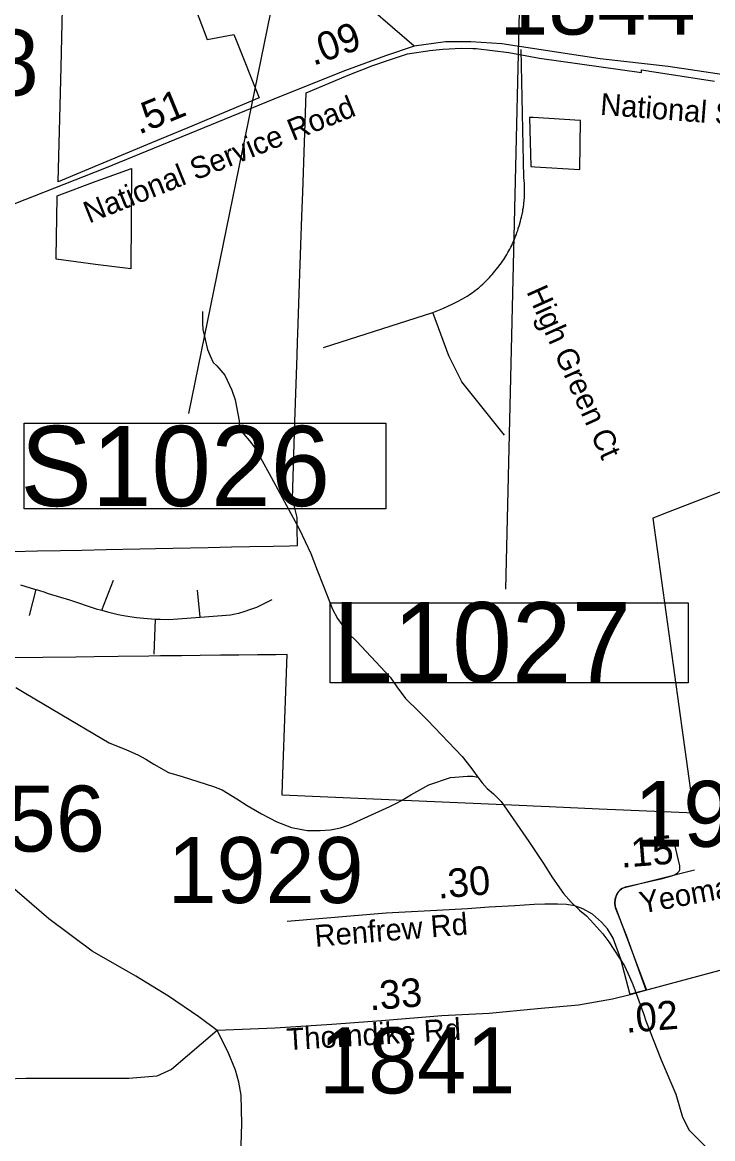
# Model space of a CAD drawing. Extents: x 1662474 to 1856135, y 779280 to 917889.
# Drawn here: x 1707768 to 1710783, y 846485 to 851360 of the extents above; entities that cross this region are included whole.
import ezdxf

# ---------------------------------------------------------------- set-up
doc = ezdxf.new("R2010")
doc.units = 0
for name, color, linetype in [('Cogo Default Point CELL', 7, 'Continuous'), ('Default', 7, 'Continuous'), ('Exist Boundary Political City Limit New', 7, 'Continuous'), ('Exist Hydrographic Misc Water Feature', 7, 'Continuous'), ('Exist Road Non-System Type 51', 7, 'Continuous'), ('Exist Road Non-System Type 51 Label', 7, 'Continuous'), ('Exist Road Primary Interstate Structure Cantilever Sign Number Label', 7, 'Continuous'), ('Exist Road Primary Interstate Structure Ovrhead Sign CELL', 7, 'Continuous'), ('Exist Road Secondary Mileage Tenths English Label', 7, 'Continuous'), ('Exist Road Secondary Type 51 Attributed', 7, 'Continuous'), ('Exist Road Secondary Type 51 Label', 7, 'Continuous'), ('Map Preparation Boundary City Limit Buffer Line', 7, 'Continuous')]:
    doc.layers.add(name, color=color, linetype=linetype)

msp = doc.modelspace()

# ---------------------------------------------------------------- linework, layer by layer
at = {"layer": 'Default'}
msp.add_lwpolyline([(1709999.4, 850943.7), (1709983.9, 850944.7), (1709989.6, 850730.1), (1710007, 850728.6), (1710203.6, 850716.5), (1710206.4, 850931.1), (1710204.1, 850931.2), (1709999.4, 850943.7)], dxfattribs=at)
at = {"layer": 'Exist Boundary Political City Limit New'}
for points in [[(1707999, 851613.4), (1708023.9, 851612.1), (1708024.6, 851612.1), (1708461.2, 851589.1), (1708462.4, 851586.1), (1708575.9, 851284.4), (1708692.4, 851306.4), (1708702.4, 851281.4), (1708802.6, 851030.4), (1708491.1, 850898.9), (1708332.6, 850832.7), (1707925.6, 850663), (1707934.9, 851051.4), (1707937.6, 851164.8), (1707948.2, 851612.2), (1707948.4, 851616.1), (1707988.1, 851614), (1707999, 851613.4)], [(1708968.9, 849904.2), (1708970.9, 849964.4), (1708972.1, 849999.4), (1708979.6, 850219.5), (1708989.8, 850511.1), (1708993.2, 850617.4), (1709007.8, 851052), (1709180.6, 851125), (1709234.9, 851146.1), (1709255.6, 851154.2), (1709294.2, 851169.2), (1709367.8, 851193.9), (1709446.4, 851220.1), (1709450.8, 851221.6), (1709479.9, 851226.2), (1709519.6, 851232.6), (1709539.1, 851235.6), (1709547.1, 851236.5), (1709605.6, 851242.8), (1709686.9, 851246.5), (1709736.1, 851245.4), (1709751.2, 851245), (1709821.6, 851236.4), (1709893.4, 851227.6), (1710026.5, 851203.7), (1710472, 851140.2), (1710472.1, 851151.4), (1710502.2, 851147.3), (1710509.6, 851146.2), (1710790.9, 851102.8)], [(1708245.8, 850721.6), (1708242.9, 850282.9), (1708087.5, 850302.3), (1707916.1, 850325.9), (1707916.4, 850332.9), (1707920.9, 850595.9), (1707921.1, 850601.6), (1708091.4, 850666.1), (1708245.8, 850721.6)], [(1707728.1, 849049.2), (1707834.4, 849051.4), (1707934.6, 849053.4), (1708028.9, 849055.4), (1708133.9, 849057.6), (1708282.2, 849060.6), (1708349.6, 849062), (1708425.4, 849063.6), (1708580.2, 849066.8), (1708682, 849068.9), (1708762.5, 849070.6), (1708863.6, 849072.6), (1708935.9, 849074.1), (1708969.8, 849074.9), (1708969.4, 849150.7), (1708969.1, 849197.4), (1708947.8, 849278.3), (1708958.9, 849614.7), (1708968.9, 849904.2)], [(1710970.5, 849367.5), (1710569.4, 849212.9), (1710538.5, 849201.1), (1710521.5, 849194.4), (1710691.9, 847964), (1710701, 847934.4), (1710703.9, 847906.1), (1710601.4, 847910.5), (1710496.5, 847915.1), (1710393.8, 847919.6), (1710288.1, 847924.2), (1710068.9, 847933.9), (1710000, 847936.9), (1709972.4, 847938.2), (1709468.1, 847960.4), (1708903.5, 847985.1), (1708905.2, 848035.4), (1708924.4, 848599.1), (1708875.4, 848598.6), (1708794.9, 848597.6), (1708714.4, 848596.7), (1708633.8, 848595.8), (1708545.8, 848594.8), (1708463.4, 848593.8), (1708371.4, 848592.8), (1708321.6, 848592.2), (1708186.4, 848590.6), (1708082.2, 848589.4), (1708002.6, 848588.4), (1707858.1, 848586.8), (1707726.4, 848585.2)]]:
    msp.add_lwpolyline(points, dxfattribs=at)
at = {"layer": 'Exist Hydrographic Misc Water Feature'}
for points in [[(1708555.7, 850096.4), (1708555.3, 850046.4), (1708557.1, 850018.4), (1708567.1, 849974), (1708576.8, 849930.3), (1708588.7, 849903.8), (1708602.6, 849873.9), (1708618.4, 849859.6), (1708652.4, 849819.5), (1708683.8, 849753.3), (1708697.9, 849711.1), (1708715.3, 849618.9), (1708717.3, 849586.8), (1708735.1, 849561), (1708760.9, 849532.6), (1708784.8, 849500.9), (1708846.3, 849388.9), (1708979.2, 849145.7), (1709028.7, 849039.7), (1709056.5, 848967.7), (1709084, 848897.4), (1709123.5, 848797.3), (1709145.2, 848756.7), (1709191.1, 848692.5), (1709228.8, 848656.5), (1709270.7, 848612.1), (1709374.3, 848500), (1709404, 848457.6), (1709441.8, 848407.6), (1709499.5, 848350.7), (1709537.5, 848312.9), (1709629.1, 848216.7), (1709688.7, 848153.9), (1709726.6, 848105.6), (1709757.4, 848063.9)], [(1707740.5, 848455.3), (1707784.2, 848429), (1708011.6, 848293.9), (1708147.4, 848213.2), (1708223.6, 848183), (1708273.3, 848160.6), (1708307.5, 848142.6), (1708343.3, 848119.8), (1708407.2, 848084), (1708467.1, 848067.2), (1708602.8, 848022.6), (1708641, 848008.6), (1708704.8, 847968.8), (1708750.7, 847939.9), (1708812.6, 847904.3), (1708880.5, 847869.2), (1708944.4, 847843.3), (1709012.6, 847831.3), (1709068.6, 847830.9), (1709114.7, 847834.1), (1709158.7, 847842.2), (1709196.8, 847856.2), (1709373.3, 847935.5), (1709399.5, 847948.9), (1709427.4, 847963.2), (1709465.6, 847986.9), (1709543.8, 848030.5), (1709638.3, 848062.2), (1709712.5, 848068.1), (1709736.5, 848067.6), (1709757.4, 848063.9)], [(1709757.4, 848063.9), (1709776.3, 848039.7), (1709798.4, 848013.8), (1709826.1, 847991.1), (1709860, 847957.6), (1709981.1, 847782.8), (1710044.9, 847686.3), (1710084.3, 847624), (1710132, 847555.7), (1710165.9, 847517.3), (1710202, 847483.7), (1710231.8, 847457.7), (1710263.8, 847423.4), (1710303.3, 847379.1), (1710329.3, 847344.9), (1710398.9, 847240), (1710420.6, 847192), (1710434.4, 847158.1), (1710481.7, 847031.6), (1710491.7, 847000.2), (1710559, 846829.8), (1710622.1, 846679.1), (1710651.7, 846579.2), (1710681.4, 846522.9), (1710767, 846436.5)]]:
    msp.add_lwpolyline(points, dxfattribs=at)
at = {"layer": 'Exist Road Non-System Type 51'}
for p, q in [((1709084.4, 849939.9), (1709560.6, 850092.7)), ((1707799.6, 848769.8), (1707828.6, 848882.5)), ((1708115.5, 848792.4), (1708166.6, 848923.9)), ((1708545.5, 848761.8), (1708533.4, 848880.9)), ((1708344.9, 848600.9), (1708349.9, 848753.9)), ((1710492.9, 847134.2), (1710418.9, 847114.8))]:
    msp.add_line(p, q, dxfattribs=at)
for points in [[(1709560.6, 850092.7), (1709605.6, 850109.8), (1709627.1, 850119.8), (1709648.1, 850130.2), (1709669.6, 850141), (1709690.6, 850152), (1709711.1, 850163.9), (1709719.5, 850169.1), (1709726.2, 850173.5), (1709733.1, 850178.5), (1709740.5, 850183.8), (1709746.8, 850188.8), (1709753.4, 850194), (1709760.4, 850199), (1709767, 850204.8), (1709773, 850210.2), (1709779.4, 850216.1), (1709791.4, 850227.6), (1709797.1, 850233.7), (1709803.4, 850239.9), (1709809, 850246), (1709814.5, 850252.5), (1709820.2, 850258.9), (1709825.5, 850265.4), (1709845.1, 850289), (1709855.9, 850302.7), (1709860.9, 850310), (1709866.1, 850316.9), (1709870.9, 850324.4), (1709875.9, 850331.5), (1709880.4, 850338.9), (1709885.1, 850346.5), (1709889.5, 850354.1), (1709893.8, 850361.8), (1709897.9, 850369.6), (1709901.9, 850377.2), (1709905.9, 850385.1), (1709909.5, 850393.2), (1709913.4, 850401.1), (1709920, 850417.4), (1709922.9, 850425.5), (1709926, 850433.6), (1709928.6, 850442), (1709931.9, 850450.4), (1709934.4, 850458.9), (1709939.1, 850475.4), (1709943.6, 850491.1), (1709946, 850499.5), (1709948.1, 850508.2), (1709953.6, 850533.6), (1709954.9, 850542.2), (1709956.5, 850550.9), (1709958.6, 850568), (1709960.9, 850594.8), (1709961.4, 850602.9), (1709961.8, 850612.1), (1709961.8, 850638.4), (1709961.1, 850647), (1709960.9, 850655.9), (1709958.6, 850682.2), (1709946.5, 851240.2)], [(1709874.6, 849557.5), (1709688.5, 849789.9), (1709630.8, 849902.7), (1709560.6, 850092.7)], [(1707759.9, 848903.2), (1707820.9, 848884.6), (1707828.6, 848882.5), (1707838.6, 848879.9), (1707843.9, 848879.1), (1707862.9, 848873), (1707880.6, 848865.9), (1707975.1, 848837.4), (1708091.1, 848798.5), (1708115.5, 848792.4), (1708140.8, 848786.2), (1708186.6, 848774.1), (1708219, 848768.4), (1708267, 848760.7), (1708315.4, 848756.2), (1708349.9, 848753.9)], [(1708545.5, 848761.8), (1708658.1, 848770.7), (1708678, 848773), (1708698, 848776.4), (1708714.5, 848780.1), (1708741.2, 848788), (1708762.2, 848795.1), (1708783.2, 848802.9), (1708793.2, 848806.6), (1708859.4, 848839.7)], [(1708349.9, 848753.9), (1708369.9, 848752.9), (1708408.5, 848752.6), (1708447.1, 848754.4), (1708545.5, 848761.8)], [(1710492.9, 847134.2), (1710406.4, 847372.5), (1710359.4, 847492.8), (1710355.9, 847512.4), (1710357.2, 847532.7), (1710364.6, 847551.5), (1710373, 847564.2), (1710387.9, 847577.5), (1710402.6, 847584.4), (1710563.9, 847621.4), (1710609.5, 847634.5), (1710620, 847638.9), (1710629.9, 847646.2), (1710636.8, 847653.1), (1710639.4, 847659.2), (1710640.6, 847665.4), (1710639.9, 847676.2), (1710616.4, 847776.2)]]:
    msp.add_lwpolyline(points, dxfattribs=at)
at = {"layer": 'Exist Road Primary Interstate Structure Cantilever Sign Number Label'}
msp.add_line((1709954.5, 852053.4), (1709878.1, 848885.3), dxfattribs=at)
msp.add_lwpolyline([(1709112.8, 848824.8), (1710675.8, 848824.8), (1710675.8, 848475.9), (1709112.8, 848475.9)], close=True, dxfattribs=at)
at = {"layer": 'Exist Road Primary Interstate Structure Ovrhead Sign CELL'}
msp.add_line((1709053.4, 852390.6), (1708494.4, 849651.1), dxfattribs=at)
msp.add_lwpolyline([(1707775.8, 849610), (1709355.8, 849610), (1709355.8, 849235.8), (1707775.8, 849235.8)], close=True, dxfattribs=at)
at = {"layer": 'Exist Road Secondary Type 51 Attributed'}
for points in [[(1709479.9, 851255), (1709195.3, 851501.9), (1709098, 851576.8), (1708897.2, 851599.2), (1707931.1, 851651.6), (1706384.1, 851698.4)], [(1712145.2, 851024.2), (1711646.9, 851071.3), (1711193.1, 851099.1), (1710871.1, 851125), (1710588.6, 851166.7), (1710292.6, 851200.8), (1709862, 851265.6), (1709727.7, 851274.9), (1709616.6, 851274.9), (1709479.9, 851255)], [(1709479.9, 851255), (1709355, 851212.6), (1709179.5, 851149.5), (1708898.7, 851037.3), (1708126.6, 850721.6), (1707600.1, 850514.5), (1707396.6, 850402.3), (1707299.8, 850333.8), (1707191.3, 850234.2), (1707094.7, 850097.3), (1706841.7, 849750)], [(1708618.9, 846957.2), (1708538.6, 847017.1), (1708406.1, 847107.6), (1708263.5, 847194.3), (1708073.9, 847304.3), (1707884.3, 847444.9), (1707670.3, 847628.2), (1707523.5, 847732.1), (1707352.3, 847799.3), (1707058.8, 847915.4), (1706875.3, 848007.1), (1706777.5, 848086.5), (1706673.5, 848202.6), (1706539, 848404.3), (1706363, 848683.5)], [(1710703.6, 847658), (1710387, 847577.7), (1710377.8, 847570.9), (1710371.3, 847563.7), (1710365.7, 847554.9), (1710360, 847541.7), (1710357.4, 847528.3), (1710356.6, 847514.9), (1710357.6, 847499.6), (1710495, 847133.5)], [(1710422.8, 847114), (1710383, 847269.3), (1710348.6, 847360.9), (1710324.2, 847402), (1710298.5, 847430.4), (1710258.1, 847465.7), (1710217, 847488.2), (1710181.2, 847501.7), (1710145.7, 847508.4), (1710105.8, 847509.9), (1710050.4, 847508.6), (1710004.3, 847508.4), (1709919.1, 847501.7), (1709806.8, 847496.2), (1709713, 847488.7), (1709579.2, 847481.1), (1709358.1, 847469.9), (1708924.9, 847432.9)], [(1712970.1, 847302.4), (1712677.3, 847285.4), (1712380.9, 847277.2), (1712035.2, 847277.2), (1711664.8, 847285.4), (1711286.2, 847301.8), (1711105.1, 847285.4), (1710874.7, 847236), (1710499.5, 847134.7), (1710495, 847133.5)], [(1710495, 847133.5), (1710422.8, 847114)], [(1710422.8, 847114), (1710346, 847095.1), (1710198.1, 847068.7), (1710018.4, 847052.8), (1709807.1, 847031.7), (1709601.1, 847021.2), (1709337, 847000), (1709120.4, 846984.2), (1708872.1, 846968.4), (1708618.9, 846957.2)], [(1708618.9, 846957.2), (1708420.2, 846787.9), (1708356.5, 846758.6), (1708234.2, 846748.8), (1707784, 846748.8), (1707338.8, 846734.1), (1707261, 846736.2), (1707224.7, 846754.4), (1707176.2, 846790.7), (1707142.9, 846839.1), (1707097.5, 846881.5), (1707064.2, 846908.7), (1706991.5, 846929.9), (1706734.2, 846941.3)], [(1708741.5, 845512.8), (1708713.1, 845598.1), (1708699.1, 845656.9), (1708696.3, 845707.3), (1708696.3, 845791.3), (1708699.1, 845942.5), (1708715.9, 846183.3), (1708727.1, 846550.1), (1708724.1, 846674.8), (1708714.4, 846732.3), (1708698.8, 846784.6), (1708665.4, 846865.5), (1708618.9, 846957.2)]]:
    msp.add_lwpolyline(points, dxfattribs=at)
at = {"layer": 'Map Preparation Boundary City Limit Buffer Line'}
for points in [[(1707999, 851613.4), (1708023.9, 851612.1), (1708024.6, 851612.1), (1708461.2, 851589.1), (1708462.4, 851586.1), (1708575.9, 851284.4), (1708692.4, 851306.4), (1708702.4, 851281.4), (1708802.6, 851030.4), (1708491.1, 850898.9), (1708332.6, 850832.7), (1707925.6, 850663), (1707934.9, 851051.4), (1707937.6, 851164.8), (1707948.2, 851612.2), (1707948.4, 851616.1), (1707988.1, 851614), (1707999, 851613.4)], [(1708968.9, 849904.2), (1708970.9, 849964.4), (1708972.1, 849999.4), (1708979.6, 850219.5), (1708989.8, 850511.1), (1708993.2, 850617.4), (1709007.8, 851052), (1709180.6, 851125), (1709234.9, 851146.1), (1709255.6, 851154.2), (1709294.2, 851169.2), (1709367.8, 851193.9), (1709446.4, 851220.1), (1709450.8, 851221.6), (1709479.9, 851226.2), (1709519.6, 851232.6), (1709539.1, 851235.6), (1709547.1, 851236.5), (1709605.6, 851242.8), (1709686.9, 851246.5), (1709736.1, 851245.4), (1709751.2, 851245), (1709821.6, 851236.4), (1709893.4, 851227.6), (1710026.5, 851203.7), (1710472, 851140.2), (1710472.1, 851151.4), (1710502.2, 851147.3), (1710509.6, 851146.2), (1710790.9, 851102.8)], [(1709999.4, 850943.7), (1709983.9, 850944.7), (1709989.6, 850730.1), (1710007, 850728.6), (1710203.6, 850716.5), (1710206.4, 850931.1), (1710204.1, 850931.2), (1709999.4, 850943.7)], [(1708245.8, 850721.6), (1708242.9, 850282.9), (1708087.5, 850302.3), (1707916.1, 850325.9), (1707916.4, 850332.9), (1707920.9, 850595.9), (1707921.1, 850601.6), (1708091.4, 850666.1), (1708245.8, 850721.6)], [(1707728.1, 849049.2), (1707834.4, 849051.4), (1707934.6, 849053.4), (1708028.9, 849055.4), (1708133.9, 849057.6), (1708282.2, 849060.6), (1708349.6, 849062), (1708425.4, 849063.6), (1708580.2, 849066.8), (1708682, 849068.9), (1708762.5, 849070.6), (1708863.6, 849072.6), (1708935.9, 849074.1), (1708969.8, 849074.9), (1708969.4, 849150.7), (1708969.1, 849197.4), (1708947.8, 849278.3), (1708958.9, 849614.7), (1708968.9, 849904.2)], [(1710970.5, 849367.5), (1710569.4, 849212.9), (1710538.5, 849201.1), (1710521.5, 849194.4), (1710691.9, 847964), (1710701, 847934.4), (1710703.9, 847906.1), (1710601.4, 847910.5), (1710496.5, 847915.1), (1710393.8, 847919.6), (1710288.1, 847924.2), (1710068.9, 847933.9), (1710000, 847936.9), (1709972.4, 847938.2), (1709468.1, 847960.4), (1708903.5, 847985.1), (1708905.2, 848035.4), (1708924.4, 848599.1), (1708875.4, 848598.6), (1708794.9, 848597.6), (1708714.4, 848596.7), (1708633.8, 848595.8), (1708545.8, 848594.8), (1708463.4, 848593.8), (1708371.4, 848592.8), (1708321.6, 848592.2), (1708186.4, 848590.6), (1708082.2, 848589.4), (1708002.6, 848588.4), (1707858.1, 848586.8), (1707726.4, 848585.2)]]:
    msp.add_lwpolyline(points, dxfattribs=at)

# ---------------------------------------------------------------- texts
at = {"layer": 'Cogo Default Point CELL'}
for s, p in [('1844', (1709851.3, 851306)), ('1978', (1706983.2, 851040)), ('1556', (1707272.4, 847739)), ('1992', (1710440.7, 847759.7)), ('1929', (1708402.4, 847514.2)), ('1841', (1709064.2, 846682.8))]:
    msp.add_text(s, height=288, dxfattribs=at).set_placement(p)
at = {"layer": 'Exist Road Non-System Type 51 Label'}
for s, rotation, p in [('High Green Ct', 294.1966, (1709968.5, 850184)), ('Yeoman Ln', 10.4464, (1710473.2, 847467.6))]:
    msp.add_text(s, height=95, rotation=rotation, dxfattribs=at).set_placement(p)
at = {"layer": 'Exist Road Primary Interstate Structure Cantilever Sign Number Label'}
msp.add_text('L1027', height=350, dxfattribs=at).set_placement((1709125.4, 848478))
at = {"layer": 'Exist Road Primary Interstate Structure Ovrhead Sign CELL'}
msp.add_text('S1026', height=350, dxfattribs=at).set_placement((1707759.7, 849247.4))
at = {"layer": 'Exist Road Secondary Mileage Tenths English Label'}
for s, rotation, p in [('.09', 19.7865, (1709039.2, 851168.9)), ('.51', 22.2352, (1708277.8, 850868.3)), ('.15', 4.5708, (1710384.6, 847668.2)), ('.30', 5.0538, (1709585.4, 847533)), ('.33', 4.5708, (1709286.7, 847045.4)), ('.02', 4.5708, (1710405.6, 846947.2))]:
    msp.add_text(s, height=125, rotation=rotation, dxfattribs=at).set_placement(p)
at = {"layer": 'Exist Road Secondary Type 51 Label'}
for s, rotation, p in [('National Service Road', 22.0033, (1708059.6, 850480.6)), ('National Service Road', 355.6298, (1710290, 850956.1)), ('Renfrew Rd', 4.6728, (1709048.5, 847322.7)), ('Thorndike Rd', 3.4565, (1708925.4, 846871.6))]:
    msp.add_text(s, height=95, rotation=rotation, dxfattribs=at).set_placement(p)

doc.saveas('drawing.dxf')
